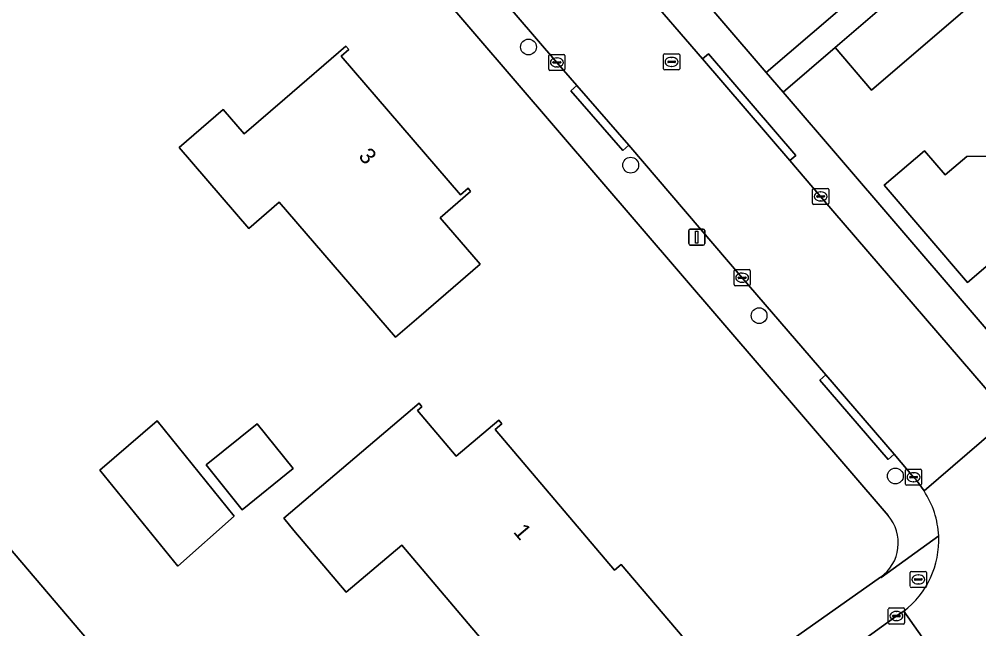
# Model space of a CAD drawing. Extents: x 159352 to 160617, y 385888 to 387323.
# Drawn here: x 160134.7 to 160194.1, y 386422.7 to 386460.4 of the extents above; entities that cross this region are included whole.
import ezdxf

# ---------------------------------------------------------------- set-up
doc = ezdxf.new("R2010")
doc.units = 0
for name, color, linetype in [('IMGEO_Boom', 7, 'Continuous'), ('IMGEO_Brandkraan', 7, 'Continuous'), ('IMGEO_Erf', 7, 'Continuous'), ('IMGEO_Kolk', 7, 'Continuous'), ('IMGEO_Lichtmast', 7, 'Continuous'), ('IMGEO_Muur', 7, 'Continuous'), ('IMGEO_Pand', 7, 'Continuous'), ('IMGEO_Pand_nummerreeks', 7, 'Continuous'), ('IMGEO_Rijbaan_lokaal_open', 7, 'Continuous'), ('IMGEO_Rioolput', 7, 'Continuous'), ('IMGEO_Voetpad_open', 7, 'Continuous')]:
    doc.layers.add(name, color=color, linetype=linetype)

msp = doc.modelspace()

# ---------------------------------------------------------------- linework, layer by layer
at = {"layer": 'IMGEO_Boom'}
for centre in [(160166.25, 386458.664), (160172.573, 386451.356), (160180.516, 386442.053), (160188.95, 386432.136)]:
    msp.add_circle(centre, 0.489, dxfattribs=at)
at = {"layer": 'IMGEO_Brandkraan'}
for p, q in [((160189.869, 386425.312), (160189.869, 386426.164)), ((160189.944, 386426.238), (160190.796, 386426.238)), ((160190.357, 386426.018), (160190.382, 386426.018)), ((160190.87, 386426.164), (160190.87, 386425.312)), ((160190.128, 386425.732), (160190.128, 386425.744)), ((160190.566, 386425.695), (160190.168, 386425.695)), ((160190.171, 386425.781), (160190.569, 386425.781)), ((160190.38, 386425.458), (160190.355, 386425.458)), ((160190.612, 386425.744), (160190.612, 386425.732)), ((160190.796, 386425.238), (160189.944, 386425.238))]:
    msp.add_line(p, q, dxfattribs=at)
for points in [[(160189.869, 386425.312), (160189.869, 386426.164)], [(160189.944, 386426.238), (160190.796, 386426.238)], [(160190.87, 386426.164), (160190.87, 386425.312)], [(160190.796, 386425.238), (160189.944, 386425.238)]]:
    msp.add_lwpolyline(points, dxfattribs=at)
for centre, radius, start, end in [((160189.946, 386426.162), 0.0765, 91.55205, 178.44795), ((160189.946, 386426.162), 0.0765, 91.55205, 178.44795), ((160190.794, 386426.162), 0.0765, 1.55205, 88.44795), ((160190.794, 386426.162), 0.0765, 1.55205, 88.44795), ((160190.168, 386425.741), 0.0403, 85.87752, 175.75265), ((160190.165, 386425.731), 0.0366, 178.93798, 274.71019), ((160190.569, 386425.738), 0.043, 264.86636, 352.45326), ((160190.573, 386425.743), 0.0386, 1.73085, 96.63898), ((160189.946, 386425.314), 0.0765, 181.55205, 268.44795), ((160189.946, 386425.314), 0.0765, 181.55205, 268.44795), ((160190.794, 386425.314), 0.0765, 271.55205, 358.44795), ((160190.794, 386425.314), 0.0765, 271.55205, 358.44795)]:
    msp.add_arc(centre, radius, start, end, dxfattribs=at)
for centre, major_axis, ratio, start_param, end_param in [((160190.356, 386425.738), (-0.387, 0.002), 0.722429, 4.712389, 7.853982), ((160190.381, 386425.738), (-0.39, 0.002), 0.717154, 1.570796, 4.712389)]:
    msp.add_ellipse(centre, major_axis=major_axis, ratio=ratio, start_param=start_param, end_param=end_param, dxfattribs=at)
at = {"layer": 'IMGEO_Erf'}
for points in [[(160136.054, 386509.407), (160180.959, 386457.092), (160188.205, 386463.312), (160184.704, 386467.385), (160180.799, 386464.03), (160180.571, 386464.295), (160181.067, 386464.72), (160176.271, 386470.301), (160171.344, 386476.034), (160166.416, 386481.768), (160161.489, 386487.501), (160156.561, 386493.235), (160151.634, 386498.968)], [(160241.983, 386468.085), (160222.49, 386490.761), (160221.875, 386490.232), (160224.235, 386487.507), (160216.562, 386480.864), (160216.059, 386481.444), (160213.484, 386479.214), (160209.93, 386476.137), (160210.546, 386475.426), (160208.371, 386473.542), (160205.899, 386476.396), (160191.007, 386463.601), (160193.267, 386460.968), (160187.477, 386455.997), (160185.217, 386458.63), (160182.005, 386455.873), (160185.622, 386451.659), (160188.846, 386447.903), (160198.543, 386436.605)], [(160188.505, 386429.689), (160139.728, 386486.517)], [(160195.676, 386446.047), (160193.405, 386444.104), (160188.264, 386450.115), (160190.75, 386452.241), (160192.024, 386450.751), (160193.37, 386451.902), (160195.699, 386451.918)], [(160159.554, 386405.783), (160188.029, 386425.874)]]:
    msp.add_lwpolyline(points, dxfattribs=at)
for points in [[(160159.464, 386441.965), (160158.011, 386440.714), (160150.819, 386449.067), (160148.933, 386447.442), (160144.622, 386452.448), (160147.361, 386454.807), (160148.66, 386453.298), (160151.161, 386455.452), (160154.95, 386458.714), (160155.126, 386458.509), (160154.657, 386458.106), (160162.042, 386449.529), (160162.505, 386449.927), (160162.667, 386449.739), (160160.772, 386448.107), (160163.252, 386445.227)], [(160171.56, 386426.311), (160171.985, 386426.672), (160176.228, 386421.668), (160168.916, 386415.467), (160158.405, 386427.861), (160154.967, 386424.944), (160151.733, 386428.757), (160151.105, 386429.535), (160159.475, 386436.633), (160159.653, 386436.423), (160159.37, 386436.182), (160161.767, 386433.355), (160164.403, 386435.591), (160164.6, 386435.359), (160164.185, 386435.007)], [(160148.029, 386429.652), (160144.541, 386426.556), (160139.725, 386432.497), (160143.277, 386435.553)], [(160148.535, 386430.05), (160146.301, 386432.818), (160149.449, 386435.359), (160151.683, 386432.591)], [(160140.539, 386420.157), (160140.971, 386420.525), (160143.436, 386417.637), (160138.041, 386413.032), (160135.607, 386415.883), (160133.776, 386414.32), (160133.514, 386414.627), (160134.331, 386415.324), (160127.098, 386423.797), (160126.272, 386423.092), (160126.063, 386423.337), (160129.866, 386426.584), (160132.867, 386429.145)]]:
    msp.add_lwpolyline(points, close=True, dxfattribs=at)
msp.add_arc((160186.534, 386427.998), 2.597, 305.1514, 40.62444, dxfattribs=at)
at = {"layer": 'IMGEO_Kolk'}
for p, q in [((160167.502, 386457.286), (160167.502, 386458.138)), ((160167.577, 386458.212), (160168.429, 386458.212)), ((160168.503, 386458.138), (160168.503, 386457.286)), ((160167.761, 386457.706), (160167.761, 386457.718)), ((160168.199, 386457.669), (160167.801, 386457.669)), ((160167.804, 386457.755), (160168.202, 386457.755)), ((160168.013, 386457.432), (160167.988, 386457.432)), ((160167.99, 386457.992), (160168.015, 386457.992)), ((160168.245, 386457.718), (160168.245, 386457.706)), ((160168.429, 386457.212), (160167.577, 386457.212)), ((160183.824, 386448.999), (160183.824, 386449.851)), ((160183.899, 386449.925), (160184.751, 386449.925)), ((160184.312, 386449.705), (160184.337, 386449.705)), ((160184.825, 386449.851), (160184.825, 386448.999)), ((160184.083, 386449.419), (160184.083, 386449.431)), ((160184.521, 386449.382), (160184.123, 386449.382)), ((160184.126, 386449.468), (160184.524, 386449.468)), ((160184.335, 386449.145), (160184.31, 386449.145)), ((160184.567, 386449.431), (160184.567, 386449.419)), ((160184.751, 386448.925), (160183.899, 386448.925)), ((160178.967, 386443.973), (160178.967, 386444.825)), ((160179.042, 386444.899), (160179.894, 386444.899)), ((160179.226, 386444.393), (160179.226, 386444.405)), ((160179.664, 386444.356), (160179.266, 386444.356)), ((160179.269, 386444.442), (160179.667, 386444.442)), ((160179.455, 386444.679), (160179.48, 386444.679)), ((160179.71, 386444.405), (160179.71, 386444.393)), ((160179.968, 386444.825), (160179.968, 386443.973)), ((160179.894, 386443.899), (160179.042, 386443.899)), ((160179.478, 386444.119), (160179.453, 386444.119)), ((160189.573, 386431.634), (160189.573, 386432.486)), ((160189.648, 386432.56), (160190.5, 386432.56)), ((160190.574, 386432.486), (160190.574, 386431.634)), ((160189.832, 386432.054), (160189.832, 386432.066)), ((160190.27, 386432.017), (160189.872, 386432.017)), ((160189.875, 386432.103), (160190.273, 386432.103)), ((160190.061, 386432.34), (160190.086, 386432.34)), ((160190.316, 386432.066), (160190.316, 386432.054)), ((160190.5, 386431.56), (160189.648, 386431.56)), ((160190.084, 386431.78), (160190.059, 386431.78)), ((160188.513, 386423.05), (160188.513, 386423.902)), ((160188.588, 386423.976), (160189.44, 386423.976)), ((160189.001, 386423.756), (160189.026, 386423.756)), ((160189.514, 386423.902), (160189.514, 386423.05)), ((160188.772, 386423.47), (160188.772, 386423.482)), ((160189.21, 386423.433), (160188.812, 386423.433)), ((160188.815, 386423.519), (160189.213, 386423.519)), ((160189.024, 386423.196), (160188.999, 386423.196)), ((160189.256, 386423.482), (160189.256, 386423.47)), ((160189.44, 386422.976), (160188.588, 386422.976))]:
    msp.add_line(p, q, dxfattribs=at)
for points in [[(160167.502, 386457.286), (160167.502, 386458.138)], [(160167.577, 386458.212), (160168.429, 386458.212)], [(160168.503, 386458.138), (160168.503, 386457.286)], [(160168.429, 386457.212), (160167.577, 386457.212)], [(160183.824, 386448.999), (160183.824, 386449.851)], [(160183.899, 386449.925), (160184.751, 386449.925)], [(160184.825, 386449.851), (160184.825, 386448.999)], [(160184.751, 386448.925), (160183.899, 386448.925)], [(160178.967, 386443.973), (160178.967, 386444.825)], [(160179.042, 386444.899), (160179.894, 386444.899)], [(160179.968, 386444.825), (160179.968, 386443.973)], [(160179.894, 386443.899), (160179.042, 386443.899)], [(160189.573, 386431.634), (160189.573, 386432.486)], [(160189.648, 386432.56), (160190.5, 386432.56)], [(160190.574, 386432.486), (160190.574, 386431.634)], [(160190.5, 386431.56), (160189.648, 386431.56)], [(160188.513, 386423.05), (160188.513, 386423.902)], [(160188.588, 386423.976), (160189.44, 386423.976)], [(160189.514, 386423.902), (160189.514, 386423.05)], [(160189.44, 386422.976), (160188.588, 386422.976)]]:
    msp.add_lwpolyline(points, dxfattribs=at)
for centre, radius, start, end in [((160167.579, 386458.136), 0.0765, 91.55205, 178.44795), ((160167.579, 386458.136), 0.0765, 91.55205, 178.44795), ((160168.427, 386458.136), 0.0765, 1.55205, 88.44795), ((160168.427, 386458.136), 0.0765, 1.55205, 88.44795), ((160167.801, 386457.715), 0.0403, 85.87752, 175.75265), ((160167.798, 386457.705), 0.0366, 178.93798, 274.71019), ((160168.202, 386457.712), 0.043, 264.86636, 352.45326), ((160168.206, 386457.717), 0.0386, 1.73085, 96.63898), ((160167.579, 386457.288), 0.0765, 181.55205, 268.44795), ((160167.579, 386457.288), 0.0765, 181.55205, 268.44795), ((160168.427, 386457.288), 0.0765, 271.55205, 358.44795), ((160168.427, 386457.288), 0.0765, 271.55205, 358.44795), ((160183.901, 386449.849), 0.0765, 91.55205, 178.44795), ((160183.901, 386449.849), 0.0765, 91.55205, 178.44795), ((160184.749, 386449.849), 0.0765, 1.55205, 88.44795), ((160184.749, 386449.849), 0.0765, 1.55205, 88.44795), ((160184.123, 386449.428), 0.0403, 85.87752, 175.75265), ((160184.12, 386449.418), 0.0366, 178.93798, 274.71019), ((160184.524, 386449.425), 0.043, 264.86636, 352.45326), ((160184.528, 386449.43), 0.0386, 1.73085, 96.63898), ((160183.901, 386449.001), 0.0765, 181.55205, 268.44795), ((160183.901, 386449.001), 0.0765, 181.55205, 268.44795), ((160184.749, 386449.001), 0.0765, 271.55205, 358.44795), ((160184.749, 386449.001), 0.0765, 271.55205, 358.44795), ((160179.044, 386444.823), 0.0765, 91.55205, 178.44795), ((160179.044, 386444.823), 0.0765, 91.55205, 178.44795), ((160179.266, 386444.402), 0.0403, 85.87752, 175.75265), ((160179.263, 386444.392), 0.0366, 178.93798, 274.71019), ((160179.667, 386444.399), 0.043, 264.86636, 352.45326), ((160179.671, 386444.404), 0.0386, 1.73085, 96.63898), ((160179.892, 386444.823), 0.0765, 1.55205, 88.44795), ((160179.892, 386444.823), 0.0765, 1.55205, 88.44795), ((160179.044, 386443.975), 0.0765, 181.55205, 268.44795), ((160179.044, 386443.975), 0.0765, 181.55205, 268.44795), ((160179.892, 386443.975), 0.0765, 271.55205, 358.44795), ((160179.892, 386443.975), 0.0765, 271.55205, 358.44795), ((160189.65, 386432.484), 0.0765, 91.55205, 178.44795), ((160189.65, 386432.484), 0.0765, 91.55205, 178.44795), ((160190.498, 386432.484), 0.0765, 1.55205, 88.44795), ((160190.498, 386432.484), 0.0765, 1.55205, 88.44795), ((160189.872, 386432.063), 0.0403, 85.87752, 175.75265), ((160189.869, 386432.053), 0.0366, 178.93798, 274.71019), ((160190.273, 386432.06), 0.043, 264.86636, 352.45326), ((160190.277, 386432.065), 0.0386, 1.73085, 96.63898), ((160189.65, 386431.636), 0.0765, 181.55205, 268.44795), ((160189.65, 386431.636), 0.0765, 181.55205, 268.44795), ((160190.498, 386431.636), 0.0765, 271.55205, 358.44795), ((160190.498, 386431.636), 0.0765, 271.55205, 358.44795), ((160188.59, 386423.9), 0.0765, 91.55205, 178.44795), ((160188.59, 386423.9), 0.0765, 91.55205, 178.44795), ((160189.438, 386423.9), 0.0765, 1.55205, 88.44795), ((160189.438, 386423.9), 0.0765, 1.55205, 88.44795), ((160188.59, 386423.052), 0.0765, 181.55205, 268.44795), ((160188.59, 386423.052), 0.0765, 181.55205, 268.44795), ((160188.812, 386423.479), 0.0403, 85.87752, 175.75265), ((160188.809, 386423.469), 0.0366, 178.93798, 274.71019), ((160189.213, 386423.476), 0.043, 264.86636, 352.45326), ((160189.217, 386423.481), 0.0386, 1.73085, 96.63898), ((160189.438, 386423.052), 0.0765, 271.55205, 358.44795), ((160189.438, 386423.052), 0.0765, 271.55205, 358.44795)]:
    msp.add_arc(centre, radius, start, end, dxfattribs=at)
for centre, major_axis, ratio, start_param, end_param in [((160167.989, 386457.712), (-0.387, 0.002), 0.722429, 4.712389, 7.853982), ((160168.014, 386457.712), (-0.39, 0.002), 0.717154, 1.570796, 4.712389), ((160184.311, 386449.425), (-0.387, 0.002), 0.722429, 4.712389, 7.853982), ((160184.336, 386449.425), (-0.39, 0.002), 0.717154, 1.570796, 4.712389), ((160179.454, 386444.399), (-0.387, 0.002), 0.722429, 4.712389, 7.853982), ((160179.479, 386444.399), (-0.39, 0.002), 0.717154, 1.570796, 4.712389), ((160190.06, 386432.06), (-0.387, 0.002), 0.722429, 4.712389, 7.853982), ((160190.085, 386432.06), (-0.39, 0.002), 0.717154, 1.570796, 4.712389), ((160189, 386423.476), (-0.387, 0.002), 0.722429, 4.712389, 7.853982), ((160189.025, 386423.476), (-0.39, 0.002), 0.717154, 1.570796, 4.712389)]:
    msp.add_ellipse(centre, major_axis=major_axis, ratio=ratio, start_param=start_param, end_param=end_param, dxfattribs=at)
at = {"layer": 'IMGEO_Lichtmast'}
for p, q in [((160176.261, 386447.408), (160177.051, 386447.408)), ((160177.051, 386447.408), (160176.261, 386447.408)), ((160176.161, 386446.508), (160176.161, 386447.308)), ((160176.161, 386447.308), (160176.161, 386446.508)), ((160177.151, 386447.308), (160177.151, 386446.508)), ((160177.151, 386446.508), (160177.151, 386447.308)), ((160177.051, 386446.408), (160176.261, 386446.408)), ((160176.261, 386446.408), (160177.051, 386446.408))]:
    msp.add_line(p, q, dxfattribs=at)
msp.add_lwpolyline([(160176.581, 386447.283), (160176.731, 386447.283), (160176.731, 386446.533), (160176.581, 386446.533), (160176.581, 386447.283)], dxfattribs=at)
for centre, start, end in [((160176.261, 386447.308), 90, 180), ((160176.261, 386447.308), 90, 180), ((160177.051, 386447.308), 0, 90), ((160177.051, 386447.308), 360, 90), ((160176.261, 386446.508), 180, 270), ((160176.261, 386446.508), 180, 270), ((160177.051, 386446.508), 270, 0), ((160177.051, 386446.508), 270, 0)]:
    msp.add_arc(centre, 0.1, start, end, dxfattribs=at)
at = {"layer": 'IMGEO_Muur'}
msp.add_lwpolyline([(160185.622, 386451.659), (160188.846, 386447.903)], dxfattribs=at)
at = {"layer": 'IMGEO_Pand'}
for points in [[(160193.267, 386460.968), (160191.007, 386463.601), (160185.217, 386458.63), (160187.477, 386455.997)], [(160148.66, 386453.298), (160147.361, 386454.807), (160144.622, 386452.448), (160148.933, 386447.442), (160150.819, 386449.067), (160158.011, 386440.714), (160159.464, 386441.965), (160163.252, 386445.227), (160160.772, 386448.107), (160162.667, 386449.739), (160162.505, 386449.927), (160162.042, 386449.529), (160154.657, 386458.106), (160155.126, 386458.509), (160154.95, 386458.714), (160151.161, 386455.452)], [(160198.64, 386454.434), (160195.699, 386451.918), (160193.37, 386451.902), (160192.024, 386450.751), (160190.75, 386452.241), (160188.264, 386450.115), (160193.405, 386444.104), (160195.676, 386446.047), (160198.985, 386442.178), (160199.289, 386442.437), (160198.855, 386442.944), (160204.406, 386447.692)], [(160176.228, 386421.668), (160171.985, 386426.672), (160171.56, 386426.311), (160164.185, 386435.007), (160164.6, 386435.359), (160164.403, 386435.591), (160161.767, 386433.355), (160159.37, 386436.182), (160159.653, 386436.423), (160159.475, 386436.633), (160151.105, 386429.535), (160151.733, 386428.757), (160154.967, 386424.944), (160158.405, 386427.861), (160168.916, 386415.467)], [(160139.725, 386432.497), (160144.541, 386426.556), (160148.029, 386429.652), (160143.277, 386435.553)], [(160151.683, 386432.591), (160149.449, 386435.359), (160146.301, 386432.818), (160148.535, 386430.05)], [(160126.063, 386423.337), (160126.272, 386423.092), (160127.098, 386423.797), (160134.331, 386415.324), (160133.514, 386414.627), (160133.776, 386414.32), (160135.607, 386415.883), (160138.041, 386413.032), (160143.436, 386417.637), (160140.971, 386420.525), (160140.539, 386420.157), (160132.867, 386429.145), (160129.866, 386426.584)]]:
    msp.add_lwpolyline(points, close=True, dxfattribs=at)
at = {"layer": 'IMGEO_Rijbaan_lokaal_open'}
msp.add_lwpolyline([(160172.464, 386452.592), (160179.469, 386444.399), (160184.65, 386438.388), (160188.883, 386433.487), (160190.075, 386432.061), (160190.236, 386431.894), (160190.723, 386431.212), (160196.055, 386435.785), (160195.901, 386435.96), (160184.324, 386449.425), (160182.417, 386451.64), (160177.014, 386457.926), (160173.205, 386462.367), (160161.714, 386475.665), (160147.624, 386492.075), (160147.506, 386492.212), (160142.225, 386487.682), (160142.515, 386487.354), (160156.549, 386471.047), (160168.004, 386457.713), (160169.238, 386456.288)], close=True, dxfattribs=at)
for points in [[(160196.055, 386435.785), (160190.723, 386431.212)], [(160189.466, 386423.772), (160193.406, 386418.184), (160200.394, 386423.088), (160202.859, 386424.874), (160208.496, 386428.903)], [(160170.385, 386401.671), (160184.099, 386411.508), (160186.557, 386413.271), (160192.244, 386417.35), (160193.24, 386418.039), (160193.406, 386418.184), (160189.466, 386423.772), (160189.194, 386423.606), (160186.378, 386421.575), (160172.149, 386411.643), (160161.51, 386404.139)]]:
    msp.add_lwpolyline(points, dxfattribs=at)
for centre, radius, start, end in [((160186.11, 386428.173), 5.524, 2.66603, 33.37395), ((160186.096, 386428.167), 5.538, 307.47953, 2.72394)]:
    msp.add_arc(centre, radius, start, end, dxfattribs=at)
at = {"layer": 'IMGEO_Rioolput'}
for p, q in [((160174.601, 386457.32), (160174.601, 386458.172)), ((160174.676, 386458.246), (160175.528, 386458.246)), ((160175.089, 386458.026), (160175.114, 386458.026)), ((160175.602, 386458.172), (160175.602, 386457.32)), ((160174.86, 386457.74), (160174.86, 386457.752)), ((160175.298, 386457.703), (160174.9, 386457.703)), ((160174.903, 386457.789), (160175.301, 386457.789)), ((160175.112, 386457.466), (160175.087, 386457.466)), ((160175.344, 386457.752), (160175.344, 386457.74)), ((160175.528, 386457.246), (160174.676, 386457.246))]:
    msp.add_line(p, q, dxfattribs=at)
for points in [[(160174.601, 386457.32), (160174.601, 386458.172)], [(160174.676, 386458.246), (160175.528, 386458.246)], [(160175.602, 386458.172), (160175.602, 386457.32)], [(160175.528, 386457.246), (160174.676, 386457.246)]]:
    msp.add_lwpolyline(points, dxfattribs=at)
for centre, radius, start, end in [((160174.678, 386458.17), 0.0765, 91.55205, 178.44795), ((160174.678, 386458.17), 0.0765, 91.55205, 178.44795), ((160175.526, 386458.17), 0.0765, 1.55205, 88.44795), ((160175.526, 386458.17), 0.0765, 1.55205, 88.44795), ((160174.9, 386457.749), 0.0403, 85.87752, 175.75265), ((160174.897, 386457.739), 0.0366, 178.93798, 274.71019), ((160175.301, 386457.746), 0.043, 264.86636, 352.45326), ((160175.305, 386457.751), 0.0386, 1.73085, 96.63898), ((160174.678, 386457.322), 0.0765, 181.55205, 268.44795), ((160174.678, 386457.322), 0.0765, 181.55205, 268.44795), ((160175.526, 386457.322), 0.0765, 271.55205, 358.44795), ((160175.526, 386457.322), 0.0765, 271.55205, 358.44795)]:
    msp.add_arc(centre, radius, start, end, dxfattribs=at)
for centre, major_axis, ratio, start_param, end_param in [((160175.088, 386457.746), (-0.387, 0.002), 0.722429, 4.712389, 7.853982), ((160175.113, 386457.746), (-0.39, 0.002), 0.717154, 1.570796, 4.712389)]:
    msp.add_ellipse(centre, major_axis=major_axis, ratio=ratio, start_param=start_param, end_param=end_param, dxfattribs=at)
at = {"layer": 'IMGEO_Voetpad_open'}
for points in [[(160198.543, 386436.605), (160188.846, 386447.903), (160185.622, 386451.659), (160182.005, 386455.873), (160180.959, 386457.092), (160136.054, 386509.407), (160134.624, 386511.079), (160102.324, 386548.818)], [(160100.736, 386546.642), (160100.894, 386546.464), (160103.652, 386543.237), (160130.529, 386511.974), (160130.938, 386512.314), (160133.141, 386509.659), (160132.757, 386509.34), (160133.259, 386508.751), (160133.39, 386508.593), (160133.768, 386508.919), (160137.039, 386505.132), (160136.661, 386504.806), (160140.8, 386500), (160147.506, 386492.212), (160147.624, 386492.075), (160161.714, 386475.665), (160173.205, 386462.367), (160177.014, 386457.926), (160177.393, 386458.251), (160182.796, 386451.965), (160182.417, 386451.64), (160184.324, 386449.425), (160195.901, 386435.96), (160196.055, 386435.785)], [(160177.086, 386501.004), (160178.976, 386498.838), (160182.007, 386495.277), (160183.898, 386493.112), (160186.928, 386489.549), (160188.819, 386487.383), (160191.847, 386483.828), (160191.954, 386483.915), (160193.635, 386481.958), (160193.52, 386481.864), (160200.423, 386473.759), (160193.545, 386467.901), (160191.998, 386466.571), (160188.205, 386463.312), (160180.959, 386457.092), (160182.005, 386455.873), (160185.217, 386458.63), (160191.007, 386463.601), (160205.899, 386476.396)], [(160136.743, 386489.619), (160139.69, 386486.602), (160139.728, 386486.517), (160188.505, 386429.689)], [(160172.464, 386452.592), (160172.088, 386452.264), (160168.862, 386455.96), (160169.238, 386456.288), (160168.004, 386457.713), (160156.549, 386471.047), (160142.515, 386487.354), (160142.225, 386487.682)], [(160190.723, 386431.212), (160190.236, 386431.894), (160190.075, 386432.061), (160188.883, 386433.487), (160188.505, 386433.161), (160184.272, 386438.062), (160184.65, 386438.388), (160179.469, 386444.399), (160172.464, 386452.592)], [(160191.628, 386428.43), (160188.065, 386425.868), (160188.029, 386425.874), (160159.554, 386405.783)], [(160188.029, 386425.874), (160188.065, 386425.868), (160191.628, 386428.43)], [(160161.51, 386404.139), (160172.149, 386411.643), (160186.378, 386421.575), (160189.194, 386423.606), (160189.466, 386423.772)]]:
    msp.add_lwpolyline(points, dxfattribs=at)
for points in [[(160177.014, 386457.926), (160182.417, 386451.64), (160182.796, 386451.965), (160177.393, 386458.251)], [(160172.464, 386452.592), (160169.238, 386456.288), (160168.862, 386455.96), (160172.088, 386452.264)], [(160184.65, 386438.388), (160184.272, 386438.062), (160188.505, 386433.161), (160188.883, 386433.487)]]:
    msp.add_lwpolyline(points, close=True, dxfattribs=at)
for centre, radius, start, end in [((160186.11, 386428.173), 5.524, 2.66603, 33.37395), ((160186.534, 386427.998), 2.597, 305.1514, 40.62444), ((160186.096, 386428.167), 5.538, 307.47953, 2.72394)]:
    msp.add_arc(centre, radius, start, end, dxfattribs=at)

# ---------------------------------------------------------------- texts
at = {"layer": 'IMGEO_Pand_nummerreeks'}
for s, rotation, p in [('3', 310.72923, (160155.684, 386451.886)), ('1', 310.30098, (160165.267, 386428.66))]:
    msp.add_text(s, height=1, rotation=rotation, dxfattribs=at).set_placement(p)

doc.saveas('drawing.dxf')
